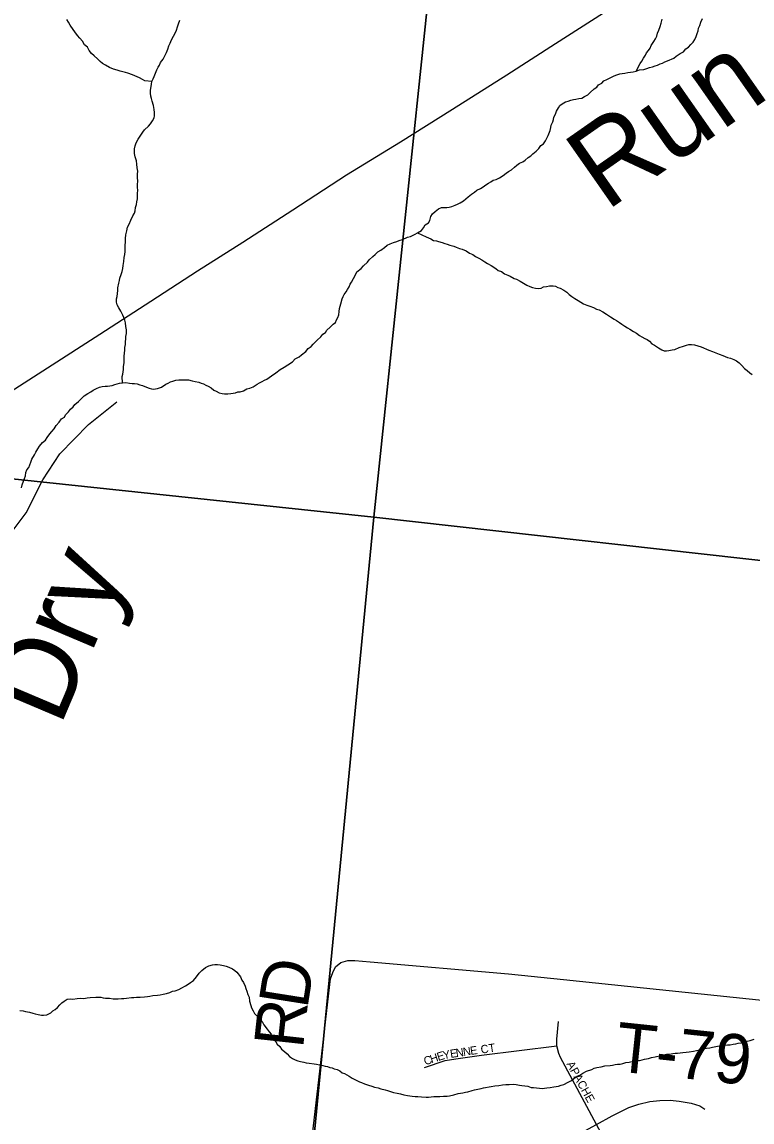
# Model space of a CAD drawing. Extents: x 0 to 1064, y 0 to 440.
# Drawn here: x 248.56 to 262, y 177.79 to 198.04 of the extents above; entities that cross this region are included whole.
import ezdxf

# ---------------------------------------------------------------- set-up
doc = ezdxf.new("R2010")
doc.units = 0
for name, color, linetype in [('GM_X_Interstate_Route', 7, 'Continuous'), ('GM_X_Minor_River', 7, 'Continuous'), ('GM_X_Minor_River_Text', 7, 'Continuous'), ('GM_X_Section', 7, 'Continuous'), ('GM_X_Township_Road', 7, 'Continuous'), ('GM_X_Township_Road_Text', 7, 'Continuous'), ('GM_X_Township_Subdivision', 7, 'Continuous'), ('GM_X_Township_Subdivision_Text', 7, 'Continuous')]:
    doc.layers.add(name, color=color, linetype=linetype)

msp = doc.modelspace()

# ---------------------------------------------------------------- linework, layer by layer
at = {"layer": 'GM_X_Interstate_Route'}
msp.add_lwpolyline([(246.84, 190.262), (247.115, 190.439), (247.993, 191.009), (249.031, 191.671), (249.995, 192.293), (250.935, 192.898), (251.794, 193.455), (252.628, 193.983), (253.549, 194.576), (254.538, 195.222), (255.532, 195.831), (256.49, 196.435), (257.485, 197.062), (258.381, 197.643), (259.27, 198.206)], dxfattribs=at)
at = {"layer": 'GM_X_Minor_River'}
for points in [[(250.954, 196.939), (250.827, 196.955), (250.779, 196.981), (250.725, 197.007), (250.683, 197.026), (250.599, 197.065), (250.509, 197.092), (250.466, 197.106), (250.418, 197.12), (250.37, 197.133), (250.316, 197.147), (250.249, 197.167), (250.171, 197.2), (250.099, 197.239), (250.046, 197.271), (250.004, 197.308), (249.951, 197.359), (249.892, 197.415), (249.845, 197.459), (249.798, 197.515), (249.769, 197.571), (249.716, 197.615), (249.676, 197.683), (249.629, 197.739), (249.582, 197.789), (249.535, 197.857), (249.506, 197.9), (249.448, 197.981), (249.419, 198.031), (249.39, 198.08)], [(250.994, 197.035), (251.02, 197.095), (251.047, 197.155), (251.072, 197.203), (251.092, 197.244), (251.112, 197.292), (251.163, 197.352), (251.195, 197.411), (251.222, 197.477), (251.248, 197.537), (251.268, 197.597), (251.288, 197.645), (251.315, 197.711), (251.353, 197.777), (251.386, 197.843), (251.406, 197.884), (251.426, 197.945), (251.446, 198.005), (251.466, 198.071)], [(258.247, 195.95), (258.286, 196.04), (258.3, 196.094), (258.307, 196.136), (258.334, 196.196), (258.348, 196.244), (258.355, 196.287), (258.381, 196.34), (258.401, 196.394), (258.44, 196.454), (258.466, 196.502), (258.509, 196.531), (258.565, 196.565), (258.614, 196.582), (258.664, 196.599), (258.713, 196.609), (258.756, 196.614), (258.811, 196.631), (258.866, 196.635), (258.916, 196.664), (258.978, 196.698), (259.022, 196.74), (259.097, 196.804), (259.147, 196.839), (259.178, 196.881), (259.234, 196.909), (259.272, 196.951), (259.328, 196.979), (259.402, 197.013), (259.452, 197.042), (259.495, 197.059), (259.569, 197.081), (259.611, 197.086), (259.66, 197.096), (259.716, 197.107), (259.814, 197.122), (259.869, 197.133), (259.93, 197.155), (260.01, 197.165), (260.065, 197.181), (260.114, 197.198), (260.17, 197.214), (260.219, 197.231), (260.262, 197.242), (260.311, 197.265), (260.355, 197.281), (260.398, 197.304), (260.447, 197.321), (260.565, 197.372), (260.608, 197.407), (260.677, 197.454), (260.739, 197.488), (260.783, 197.542), (260.833, 197.576), (260.877, 197.624), (260.915, 197.665), (260.947, 197.713), (260.974, 197.772), (260.994, 197.826), (261.008, 197.875), (261.015, 197.923), (261.041, 197.971), (261.061, 198.031), (261.088, 198.103)], [(259.869, 197.133), (259.94, 197.27), (259.972, 197.318), (260.004, 197.371), (260.043, 197.425), (260.062, 197.467), (260.094, 197.514), (260.126, 197.556), (260.146, 197.604), (260.191, 197.675), (260.223, 197.729), (260.249, 197.777), (260.263, 197.831), (260.289, 197.885), (260.31, 197.951), (260.33, 198.017), (260.345, 198.089)], [(250.412, 191.394), (250.409, 191.51), (250.417, 191.552), (250.424, 191.594), (250.432, 191.637), (250.434, 191.697), (250.442, 191.764), (250.444, 191.824), (250.446, 191.885), (250.448, 191.94), (250.456, 191.994), (250.457, 192.043), (250.466, 192.103), (250.467, 192.158), (250.475, 192.2), (250.476, 192.248), (250.484, 192.303), (250.487, 192.37), (250.476, 192.431), (250.466, 192.498), (250.456, 192.547), (250.439, 192.596), (250.422, 192.639), (250.382, 192.713), (250.348, 192.775), (250.313, 192.83), (250.302, 192.879), (250.304, 192.94), (250.312, 192.982), (250.32, 193.036), (250.328, 193.097), (250.33, 193.145), (250.345, 193.23), (250.358, 193.278), (250.366, 193.32), (250.386, 193.387), (250.406, 193.441), (250.42, 193.501), (250.428, 193.555), (250.437, 193.628), (250.445, 193.7), (250.453, 193.755), (250.461, 193.809), (250.463, 193.864), (250.465, 193.924), (250.467, 193.991), (250.469, 194.052), (250.477, 194.118), (250.492, 194.191), (250.506, 194.257), (250.533, 194.317), (250.565, 194.389), (250.605, 194.467), (250.631, 194.52), (250.644, 194.563), (250.652, 194.623), (250.672, 194.677), (250.68, 194.725), (250.688, 194.78), (250.689, 194.822), (250.692, 194.889), (250.693, 194.931), (250.689, 195.004), (250.691, 195.047), (250.693, 195.107), (250.689, 195.174), (250.691, 195.235), (250.693, 195.29), (250.682, 195.351), (250.679, 195.418), (250.668, 195.479), (250.647, 195.552), (250.636, 195.613), (250.632, 195.662), (250.633, 195.704), (250.647, 195.759), (250.667, 195.813), (250.7, 195.878), (250.738, 195.938), (250.789, 196.009), (250.821, 196.051), (250.891, 196.121), (250.929, 196.163), (250.967, 196.216), (250.993, 196.27), (251, 196.312), (251.002, 196.373), (250.998, 196.428), (250.982, 196.501), (250.961, 196.581), (250.944, 196.63), (250.933, 196.673), (250.929, 196.727), (250.931, 196.782), (250.939, 196.848), (250.946, 196.891), (250.954, 196.939), (250.98, 196.993), (250.994, 197.035)], [(253.667, 191.871), (253.711, 191.912), (253.786, 191.971), (253.83, 192.024), (253.886, 192.065), (253.924, 192.106), (253.994, 192.177), (254.063, 192.241), (254.101, 192.289), (254.151, 192.324), (254.176, 192.365), (254.233, 192.418), (254.29, 192.477), (254.333, 192.506), (254.353, 192.554), (254.379, 192.596), (254.393, 192.644), (254.401, 192.705), (254.409, 192.765), (254.422, 192.807), (254.43, 192.849), (254.457, 192.94), (254.477, 192.981), (254.496, 193.023), (254.528, 193.071), (254.554, 193.113), (254.586, 193.16), (254.606, 193.208), (254.626, 193.25), (254.664, 193.316), (254.703, 193.381), (254.729, 193.435), (254.804, 193.5), (254.849, 193.547), (254.924, 193.617), (254.956, 193.659), (255.019, 193.718), (255.063, 193.759), (255.113, 193.806), (255.169, 193.834), (255.237, 193.887), (255.287, 193.928), (255.343, 193.951), (255.399, 193.979), (255.46, 193.996), (255.503, 194.012), (255.565, 194.035), (255.658, 194.074), (255.713, 194.091), (255.8, 194.131), (255.843, 194.154), (255.918, 194.2), (255.956, 194.247), (255.982, 194.301), (256.044, 194.342), (256.07, 194.384), (256.09, 194.456), (256.122, 194.503), (256.167, 194.551), (256.229, 194.597), (256.285, 194.62), (256.333, 194.624), (256.382, 194.623), (256.425, 194.628), (256.474, 194.638), (256.536, 194.667), (256.579, 194.684), (256.628, 194.706), (256.691, 194.747), (256.734, 194.782), (256.778, 194.817), (256.835, 194.87), (256.891, 194.905), (256.934, 194.94), (257.003, 194.974), (257.052, 195.003), (257.102, 195.038), (257.152, 195.067), (257.195, 195.096), (257.239, 195.125), (257.294, 195.135), (257.35, 195.17), (257.418, 195.21), (257.474, 195.251), (257.518, 195.286), (257.574, 195.315), (257.63, 195.362), (257.674, 195.403), (257.724, 195.438), (257.78, 195.46), (257.824, 195.495), (257.88, 195.542), (257.93, 195.571), (257.967, 195.612), (258.03, 195.659), (258.074, 195.706), (258.113, 195.766), (258.162, 195.795), (258.201, 195.848), (258.233, 195.908), (258.247, 195.95)], [(255.843, 194.154), (256.005, 194.082), (256.047, 194.063), (256.089, 194.043), (256.137, 194.017), (256.191, 194.009), (256.233, 193.996), (256.3, 193.976), (256.348, 193.962), (256.39, 193.949), (256.438, 193.929), (256.511, 193.909), (256.553, 193.889), (256.619, 193.869), (256.667, 193.855), (256.739, 193.823), (256.799, 193.784), (256.859, 193.758), (256.912, 193.72), (256.972, 193.688), (257.026, 193.656), (257.08, 193.624), (257.133, 193.592), (257.199, 193.554), (257.283, 193.502), (257.33, 193.464), (257.39, 193.444), (257.444, 193.4), (257.504, 193.374), (257.552, 193.361), (257.624, 193.316), (257.666, 193.302), (257.732, 193.264), (257.797, 193.232), (257.857, 193.193), (257.911, 193.167), (257.959, 193.148), (258.014, 193.14), (258.068, 193.132), (258.117, 193.137), (258.16, 193.16), (258.216, 193.17), (258.271, 193.181), (258.338, 193.179), (258.386, 193.171), (258.428, 193.151), (258.47, 193.138), (258.536, 193.1), (258.59, 193.061), (258.637, 193.018), (258.684, 192.986), (258.738, 192.948), (258.798, 192.909), (258.851, 192.877), (258.899, 192.846), (258.959, 192.825), (259.013, 192.806), (259.086, 192.779), (259.139, 192.753), (259.188, 192.74), (259.253, 192.701), (259.325, 192.656), (259.397, 192.612), (259.462, 192.567), (259.504, 192.542), (259.564, 192.503), (259.605, 192.472), (259.659, 192.44), (259.707, 192.408), (259.754, 192.382), (259.82, 192.338), (259.874, 192.306), (259.933, 192.267), (259.975, 192.242), (260.029, 192.21), (260.071, 192.19), (260.112, 192.159), (260.16, 192.115), (260.207, 192.089), (260.279, 192.038), (260.339, 192), (260.387, 191.986), (260.429, 191.985), (260.472, 191.99), (260.533, 192), (260.582, 192.011), (260.663, 192.045), (260.743, 192.072), (260.798, 192.089), (260.841, 192.1), (260.89, 192.098), (260.945, 192.097), (261.005, 192.077), (261.065, 192.056), (261.107, 192.037), (261.161, 192.017), (261.209, 191.997), (261.275, 191.971), (261.335, 191.945), (261.396, 191.925), (261.462, 191.899)], [(248.566, 189.514), (248.612, 189.634), (248.626, 189.682), (248.634, 189.743), (248.654, 189.791), (248.686, 189.838), (248.726, 189.934), (248.746, 189.988), (248.791, 190.072), (248.817, 190.12), (248.855, 190.179), (248.887, 190.227), (248.939, 190.298), (248.995, 190.339), (249.027, 190.387), (249.078, 190.458), (249.11, 190.499), (249.154, 190.547), (249.192, 190.612), (249.249, 190.671), (249.288, 190.731), (249.344, 190.765), (249.363, 190.807), (249.42, 190.86), (249.458, 190.908), (249.502, 190.955), (249.534, 190.996), (249.603, 191.049), (249.647, 191.096), (249.71, 191.155), (249.778, 191.201), (249.828, 191.23), (249.871, 191.259), (249.933, 191.288), (249.989, 191.316), (250.038, 191.327), (250.093, 191.331), (250.136, 191.336), (250.221, 191.346), (250.271, 191.362), (250.314, 191.379), (250.357, 191.39), (250.412, 191.394), (250.473, 191.399), (250.539, 191.39), (250.588, 191.383), (250.637, 191.381), (250.685, 191.374), (250.733, 191.36), (250.782, 191.347), (250.824, 191.327), (250.902, 191.294), (250.944, 191.281), (250.986, 191.279), (251.06, 191.289), (251.134, 191.317), (251.209, 191.37), (251.252, 191.387), (251.295, 191.41), (251.338, 191.427), (251.394, 191.443), (251.449, 191.447), (251.51, 191.452), (251.577, 191.45), (251.631, 191.448), (251.698, 191.434), (251.752, 191.42), (251.819, 191.406), (251.861, 191.386), (251.903, 191.373), (251.945, 191.353), (251.993, 191.334), (252.047, 191.302), (252.094, 191.258), (252.136, 191.238), (252.19, 191.212), (252.25, 191.198), (252.293, 191.191), (252.354, 191.195), (252.409, 191.199), (252.451, 191.204), (252.494, 191.209), (252.537, 191.226), (252.58, 191.23), (252.641, 191.247), (252.704, 191.281), (252.759, 191.298), (252.821, 191.32), (252.889, 191.367), (252.933, 191.396), (252.982, 191.419), (253.025, 191.441), (253.069, 191.464), (253.156, 191.522), (253.237, 191.581), (253.318, 191.639), (253.387, 191.685), (253.455, 191.726), (253.542, 191.784), (253.593, 191.837), (253.667, 191.871)], [(261.462, 191.899), (261.51, 191.879), (261.552, 191.859), (261.606, 191.846), (261.666, 191.825), (261.714, 191.8), (261.762, 191.762), (261.815, 191.712), (261.862, 191.656), (261.915, 191.624), (261.963, 191.58), (262.004, 191.548)], [(248.552, 189.46), (248.566, 189.514)], [(249.298, 179.984), (249.342, 180.013), (249.397, 180.048), (249.453, 180.058), (249.501, 180.051), (249.581, 180.06), (249.635, 180.065), (249.702, 180.063), (249.764, 180.073), (249.819, 180.077), (249.922, 180.086), (249.971, 180.085), (250.014, 180.083), (250.056, 180.076), (250.098, 180.069), (250.171, 180.066), (250.244, 180.058), (250.293, 180.057), (250.335, 180.055), (250.396, 180.059), (250.439, 180.064), (250.488, 180.069), (250.58, 180.078), (250.622, 180.077), (250.671, 180.087), (250.738, 180.085), (250.818, 180.089), (250.873, 180.099), (250.915, 180.104), (250.971, 180.115), (251.056, 180.124), (251.105, 180.129), (251.16, 180.139), (251.222, 180.156), (251.283, 180.172), (251.333, 180.195), (251.382, 180.205), (251.449, 180.227), (251.505, 180.256), (251.573, 180.297), (251.623, 180.325), (251.667, 180.354), (251.723, 180.395), (251.774, 180.46), (251.824, 180.526), (251.875, 180.579), (251.938, 180.631), (252.005, 180.66), (252.067, 180.682), (252.11, 180.687), (252.159, 180.685), (252.213, 180.684), (252.274, 180.67), (252.322, 180.656), (252.37, 180.636), (252.436, 180.61), (252.478, 180.578), (252.519, 180.547), (252.583, 180.46), (252.612, 180.398), (252.641, 180.355), (252.669, 180.287), (252.686, 180.244), (252.703, 180.195), (252.719, 180.134), (252.742, 180.085), (252.751, 180.011), (252.773, 179.932), (252.79, 179.889), (252.818, 179.833), (252.841, 179.784), (252.888, 179.74), (252.93, 179.702), (252.983, 179.64), (253.017, 179.578), (253.075, 179.497), (253.116, 179.448), (253.151, 179.404), (253.168, 179.361), (253.191, 179.318), (253.238, 179.262), (253.261, 179.219), (253.308, 179.175), (253.343, 179.131), (253.397, 179.087), (253.444, 179.043), (253.485, 178.993), (253.544, 178.955), (253.593, 178.935), (253.641, 178.915), (253.689, 178.902), (253.749, 178.888), (253.792, 178.88), (253.852, 178.873), (253.943, 178.858), (253.985, 178.85), (254.04, 178.842), (254.1, 178.828), (254.143, 178.815), (254.185, 178.808), (254.227, 178.794)], [(248.526, 179.838), (248.587, 179.836), (248.629, 179.822), (248.701, 179.808), (248.762, 179.794), (248.804, 179.781), (248.858, 179.767), (248.919, 179.753), (248.961, 179.752), (249.023, 179.762), (249.091, 179.796), (249.129, 179.837), (249.172, 179.86), (249.216, 179.895), (249.26, 179.943), (249.298, 179.984)], [(260.483, 179.039), (260.544, 179.049), (260.587, 179.054), (260.629, 179.053), (260.727, 179.068), (260.788, 179.072), (260.843, 179.077), (260.923, 179.092), (260.978, 179.103), (261.033, 179.119), (261.101, 179.136), (261.162, 179.146), (261.223, 179.156), (261.272, 179.167), (261.364, 179.182), (261.444, 179.198), (261.505, 179.202), (261.548, 179.207), (261.597, 179.211), (261.652, 179.222), (261.701, 179.226), (261.744, 179.237), (261.799, 179.248), (261.841, 179.252), (261.909, 179.275), (261.965, 179.291), (262.038, 179.313)], [(254.227, 178.794), (254.27, 178.787), (254.312, 178.767), (254.366, 178.754), (254.414, 178.728), (254.455, 178.696), (254.498, 178.683), (254.587, 178.631), (254.641, 178.593), (254.701, 178.567), (254.773, 178.529), (254.815, 178.515), (254.869, 178.489), (254.941, 178.469), (255.001, 178.449), (255.055, 178.429), (255.122, 178.415), (255.17, 178.401), (255.249, 178.38), (255.291, 178.367), (255.399, 178.333), (255.472, 178.319), (255.532, 178.305), (255.593, 178.285), (255.659, 178.277), (255.744, 178.262), (255.799, 178.26), (255.847, 178.259), (255.92, 178.25), (256.005, 178.248), (256.048, 178.246), (256.146, 178.256), (256.201, 178.26), (256.255, 178.258), (256.323, 178.262), (256.39, 178.266), (256.432, 178.271), (256.512, 178.287), (256.592, 178.315), (256.678, 178.324), (256.727, 178.335), (256.77, 178.346), (256.85, 178.368), (256.893, 178.378), (257.015, 178.405), (257.058, 178.416), (257.199, 178.442), (257.266, 178.452), (257.34, 178.462), (257.407, 178.472), (257.468, 178.476), (257.529, 178.48), (257.602, 178.484), (257.657, 178.476), (257.724, 178.468), (257.766, 178.461), (257.821, 178.453), (257.875, 178.445), (257.935, 178.425), (257.978, 178.424), (258.087, 178.409), (258.136, 178.407), (258.179, 178.412), (258.227, 178.416), (258.288, 178.421), (258.356, 178.437), (258.442, 178.446), (258.491, 178.463), (258.54, 178.48), (258.614, 178.52), (258.676, 178.554), (258.72, 178.589), (258.782, 178.63), (258.832, 178.653), (258.888, 178.687), (258.956, 178.722), (259.055, 178.755), (259.098, 178.778), (259.147, 178.789), (259.227, 178.805), (259.294, 178.821), (259.392, 178.83), (259.435, 178.835), (259.484, 178.845), (259.527, 178.85), (259.575, 178.855), (259.624, 178.865), (259.68, 178.882), (259.741, 178.892), (259.821, 178.908), (259.882, 178.918), (259.931, 178.923), (259.98, 178.933), (260.023, 178.944), (260.096, 178.954), (260.152, 178.976), (260.219, 178.987), (260.323, 179.014), (260.379, 179.024), (260.428, 179.035), (260.483, 179.039)]]:
    msp.add_lwpolyline(points, dxfattribs=at)
at = {"layer": 'GM_X_Section'}
for points in [[(240.584, 205.524), (256.604, 203.873), (255.04, 188.923), (239.057, 190.616)], [(256.604, 203.873), (273.219, 202.266), (271.692, 187.055), (255.04, 188.923)], [(239.057, 190.616), (255.04, 188.923), (253.394, 171.877), (244.021, 172.871), (237.295, 173.197)], [(255.04, 188.923), (271.692, 187.055), (269.974, 170.372), (253.394, 171.877)]]:
    msp.add_lwpolyline(points, close=True, dxfattribs=at)
at = {"layer": 'GM_X_Township_Road'}
for points in [[(248.079, 187.607), (248.106, 187.698), (248.194, 188.201), (248.247, 188.432), (248.31, 188.558), (248.641, 189.003), (248.944, 189.606), (249.262, 190.087), (249.789, 190.626), (250.308, 191.043)], [(253.753, 176.177), (254.241, 180.424), (254.286, 180.541), (254.336, 180.642), (254.431, 180.721), (254.558, 180.763), (254.69, 180.76), (254.973, 180.734), (257.52, 180.515), (258.528, 180.41), (262.245, 180.023)]]:
    msp.add_lwpolyline(points, dxfattribs=at)
at = {"layer": 'GM_X_Township_Subdivision'}
for points in [[(260.332, 175.519), (260.261, 175.661), (259.137, 177.744), (258.478, 178.976), (258.447, 179.046), (258.411, 179.187), (258.408, 179.312), (258.439, 179.638)], [(255.975, 178.794), (256.352, 178.917), (256.551, 178.95), (257.023, 179.021), (258.411, 179.187)], [(253.696, 176.098), (255.46, 175.948), (255.645, 175.939), (255.911, 176.003), (256.731, 176.44), (258.652, 177.48), (259.137, 177.744), (259.426, 177.899), (259.734, 178.055), (259.92, 178.117), (260.119, 178.165), (260.307, 178.186), (260.495, 178.188), (260.658, 178.17), (260.883, 178.132), (261.041, 178.085), (261.133, 178.027)]]:
    msp.add_lwpolyline(points, dxfattribs=at)

# ---------------------------------------------------------------- texts
at = {"layer": 'GM_X_Minor_River_Text'}
for s, rotation, p in [('Run', 34.9659, (259.313, 194.541)), ('Dry', 67.0409, (249.263, 185.047))]:
    msp.add_text(s, height=1.5152, rotation=rotation, dxfattribs=at).set_placement(p)
at = {"layer": 'GM_X_Township_Road_Text'}
for s, height, rotation, p in [('D', 0.909, 81.0054, (253.814, 179.853)), ('R', 0.909, 83.743, (253.734, 179.122)), ('T-79', 0.9091, 353.973, (259.457, 178.727))]:
    msp.add_text(s, height=height, rotation=rotation, dxfattribs=at).set_placement(p)
at = {"layer": 'GM_X_Township_Subdivision_Text'}
for s, height, rotation, p in [('CT', 0.1515, 8.9785, (257.018, 179.045)), ('C', 0.152, 18.3044, (255.987, 178.83)), ('H', 0.152, 18.3346, (256.101, 178.868)), ('E', 0.152, 17.4241, (256.227, 178.91)), ('Y', 0.152, 11.2628, (256.325, 178.94)), ('E', 0.152, 8.5821, (256.454, 178.966)), ('N', 0.152, 8.4886, (256.559, 178.982)), ('N', 0.152, 8.467, (256.691, 179.002)), ('E', 0.152, 8.474, (256.823, 179.021)), ('APACHE', 0.1515, 298.8562, (258.581, 178.857))]:
    msp.add_text(s, height=height, rotation=rotation, dxfattribs=at).set_placement(p)

doc.saveas('drawing.dxf')
